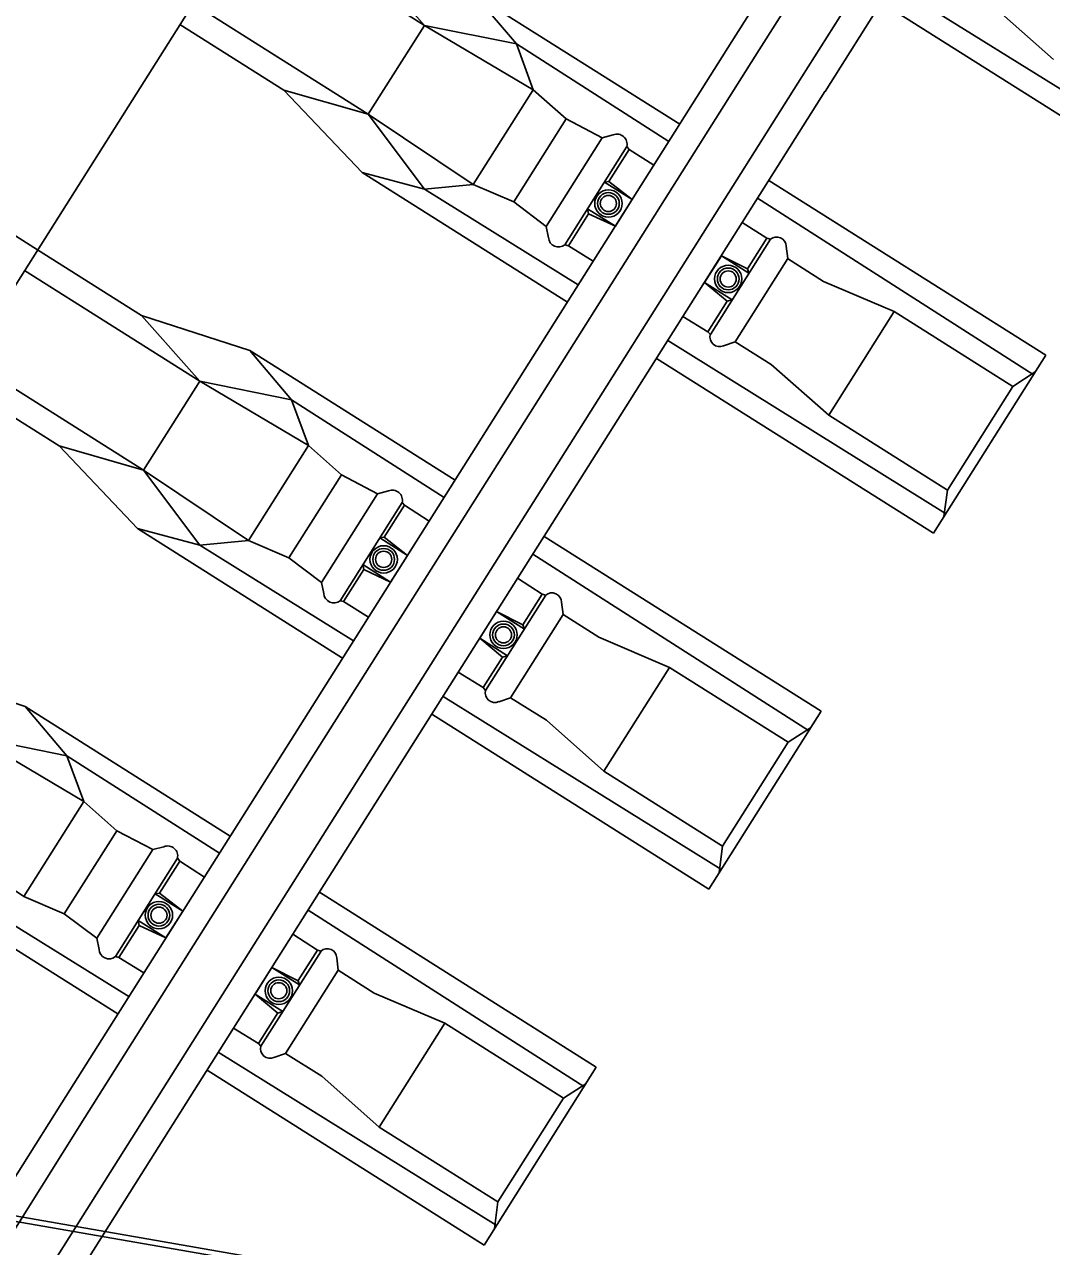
# Model space of a CAD drawing. Extents: x -746176 to -739709, y -1128407 to -1124482.
# Drawn here: x -743176.964 to -743175.5, y -1127103.708 to -1127101.966 of the extents above; entities that cross this region are included whole.
import ezdxf

# ---------------------------------------------------------------- set-up
doc = ezdxf.new("R2010")
doc.units = 0
for name, color, linetype in [('Hranice parcel', 7, 'Continuous'), ('KOL_ROST', 7, 'Continuous'), ('OSA', 7, 'Continuous'), ('Vrstva 53', 7, 'Continuous')]:
    doc.layers.add(name, color=color, linetype=linetype)

msp = doc.modelspace()

# ---------------------------------------------------------------- linework, layer by layer
at = {"layer": 'Hranice parcel'}
msp.add_lwpolyline([(-743183.34, -1127102.57), (-743182.84, -1127102.64), (-743171.62, -1127104.6)], dxfattribs=at)
at = {"layer": 'KOL_ROST'}
for p, q in [((-743175.9495, -1127101.9812), (-743175.6292, -1127101.4738)), ((-743175.9164, -1127102.002), (-743175.5961, -1127101.4947)), ((-743175.8555, -1127102.0404), (-743175.5352, -1127101.5331)), ((-743175.8224, -1127102.0613), (-743175.5022, -1127101.554)), ((-743176.3934, -1127101.967), (-743176.6432, -1127101.8093)), ((-743176.3934, -1127101.967), (-743176.4762, -1127101.8733)), ((-743175.3302, -1127102.1555), (-743175.7263, -1127101.909)), ((-743176.3221, -1127101.9233), (-743176.2624, -1127101.9935)), ((-743176.0296, -1127102.108), (-743176.3221, -1127101.9233)), ((-743175.3477, -1127102.1837), (-743175.7424, -1127101.9345)), ((-743175.4969, -1127102.0156), (-743175.5789, -1127101.9431)), ((-743176.5937, -1127102.0594), (-743176.742, -1127101.9657)), ((-743176.3934, -1127101.967), (-743176.4735, -1127102.0938)), ((-743176.3934, -1127101.967), (-743176.2386, -1127102.0588)), ((-743176.2624, -1127101.9935), (-743176.3934, -1127101.967)), ((-743176.2698, -1127102.4885), (-743175.9495, -1127101.9812)), ((-743176.2624, -1127101.9935), (-743176.2386, -1127102.0588)), ((-743176.0451, -1127102.1326), (-743176.2624, -1127101.9935)), ((-743176.2367, -1127102.5094), (-743175.9164, -1127102.002)), ((-743176.1758, -1127102.5478), (-743175.8555, -1127102.0405)), ((-743176.4823, -1127102.177), (-743176.5937, -1127102.0594)), ((-743176.4735, -1127102.0938), (-743176.5937, -1127102.0594)), ((-743176.324, -1127102.1941), (-743176.2386, -1127102.0588)), ((-743176.2386, -1127102.0588), (-743176.1915, -1127102.1004)), ((-743176.1427, -1127102.5687), (-743175.8225, -1127102.0613)), ((-743176.3932, -1127102.2007), (-743176.4735, -1127102.0938)), ((-743176.2662, -1127102.2188), (-743176.1915, -1127102.1004)), ((-743176.1915, -1127102.1004), (-743176.1399, -1127102.1274)), ((-743176.1399, -1127102.1274), (-743176.1242, -1127102.1233)), ((-743176.0665, -1127102.1665), (-743176.1016, -1127102.1439)), ((-743176.9448, -1127102.287), (-743177.0932, -1127102.1934)), ((-743176.4823, -1127102.177), (-743176.3932, -1127102.2007)), ((-743176.1897, -1127102.3617), (-743176.4823, -1127102.177)), ((-743176.1304, -1127102.1896), (-743176.1368, -1127102.1904)), ((-743176.1368, -1127102.1904), (-743176.0973, -1127102.2153)), ((-743176.0973, -1127102.2153), (-743176.1304, -1127102.1896)), ((-743175.5078, -1127102.4374), (-743175.9025, -1127102.1882)), ((-743176.3932, -1127102.2007), (-743176.324, -1127102.1941)), ((-743176.1741, -1127102.337), (-743176.3932, -1127102.2007)), ((-743176.2662, -1127102.2188), (-743176.2197, -1127102.2537)), ((-743176.1596, -1127102.2357), (-743176.1608, -1127102.2284)), ((-743176.1213, -1127102.2533), (-743176.1608, -1127102.2284)), ((-743176.0973, -1127102.2153), (-743176.1213, -1127102.2533)), ((-743175.5256, -1127102.465), (-743175.9186, -1127102.2136)), ((-743176.1213, -1127102.2533), (-743176.1596, -1127102.2357)), ((-743176.2197, -1127102.2537), (-743176.2166, -1127102.2697)), ((-743175.9053, -1127102.2706), (-743175.9403, -1127102.248)), ((-743176.9448, -1127102.287), (-743176.7965, -1127102.3807)), ((-743176.1527, -1127102.3031), (-743176.1883, -1127102.2812)), ((-743175.9702, -1127102.2955), (-743175.9942, -1127102.3334)), ((-743175.9308, -1127102.3204), (-743175.9702, -1127102.2955)), ((-743175.9702, -1127102.2955), (-743175.9327, -1127102.3143)), ((-743175.8756, -1127102.2994), (-743175.8778, -1127102.2819)), ((-743175.8756, -1127102.2994), (-743175.8778, -1127102.2819)), ((-743175.9327, -1127102.3143), (-743175.9308, -1127102.3204)), ((-743175.8245, -1127102.3321), (-743175.8757, -1127102.2995)), ((-743175.8245, -1127102.3321), (-743175.8757, -1127102.2995)), ((-743176.7137, -1127102.4743), (-743176.9635, -1127102.3166)), ((-743175.7238, -1127102.3749), (-743175.8245, -1127102.3321)), ((-743175.7238, -1127102.3749), (-743175.8245, -1127102.3321)), ((-743175.9942, -1127102.3334), (-743175.9547, -1127102.3584)), ((-743175.9942, -1127102.3334), (-743175.9619, -1127102.3604)), ((-743175.9619, -1127102.3604), (-743175.9547, -1127102.3584)), ((-743176.6424, -1127102.4307), (-743176.7965, -1127102.3807)), ((-743176.7137, -1127102.4743), (-743176.7965, -1127102.3807)), ((-743175.9894, -1127102.4038), (-743176.0249, -1127102.382)), ((-743175.8172, -1127102.5229), (-743175.7238, -1127102.3749)), ((-743175.5547, -1127102.4817), (-743175.7238, -1127102.3749)), ((-743175.6505, -1127102.6629), (-743176.0466, -1127102.4164)), ((-743175.9506, -1127102.4183), (-743175.9673, -1127102.4238)), ((-743175.8992, -1127102.4505), (-743175.9506, -1127102.4183)), ((-743176.6424, -1127102.4307), (-743176.5827, -1127102.5009)), ((-743176.3498, -1127102.6154), (-743176.6424, -1127102.4307)), ((-743175.6679, -1127102.6911), (-743175.5078, -1127102.4374)), ((-743175.6679, -1127102.6911), (-743176.0627, -1127102.4419)), ((-743175.8172, -1127102.5229), (-743175.8992, -1127102.4505)), ((-743175.5227, -1127102.4611), (-743175.5547, -1127102.4817)), ((-743176.9139, -1127102.5667), (-743177.0623, -1127102.4731)), ((-743176.7137, -1127102.4743), (-743176.7938, -1127102.6012)), ((-743176.7137, -1127102.4743), (-743176.5588, -1127102.5662)), ((-743176.5827, -1127102.5009), (-743176.7137, -1127102.4743)), ((-743176.59, -1127102.9959), (-743176.2698, -1127102.4885)), ((-743175.5547, -1127102.4817), (-743175.6481, -1127102.6297)), ((-743176.5827, -1127102.5009), (-743176.5588, -1127102.5662)), ((-743176.3654, -1127102.64), (-743176.5827, -1127102.5009)), ((-743176.557, -1127103.0167), (-743176.2367, -1127102.5094)), ((-743175.6481, -1127102.6297), (-743175.8172, -1127102.5229)), ((-743176.4961, -1127103.0551), (-743176.1758, -1127102.5478)), ((-743176.8025, -1127102.6843), (-743176.9139, -1127102.5667)), ((-743176.7938, -1127102.6012), (-743176.9139, -1127102.5667)), ((-743176.6442, -1127102.7015), (-743176.5588, -1127102.5662)), ((-743176.5588, -1127102.5662), (-743176.5117, -1127102.6077)), ((-743176.463, -1127103.076), (-743176.1427, -1127102.5687)), ((-743176.7134, -1127102.7081), (-743176.7938, -1127102.6012)), ((-743176.5865, -1127102.7261), (-743176.5117, -1127102.6077)), ((-743176.5117, -1127102.6077), (-743176.4602, -1127102.6347)), ((-743176.4602, -1127102.6347), (-743176.4445, -1127102.6306)), ((-743175.653, -1127102.6674), (-743175.6481, -1127102.6297)), ((-743176.3868, -1127102.6739), (-743176.4219, -1127102.6512)), ((-743176.8025, -1127102.6843), (-743176.7134, -1127102.7081)), ((-743176.51, -1127102.869), (-743176.8025, -1127102.6843)), ((-743176.4507, -1127102.6969), (-743176.4571, -1127102.6977)), ((-743176.4571, -1127102.6977), (-743176.4176, -1127102.7227)), ((-743176.4176, -1127102.7227), (-743176.4507, -1127102.6969)), ((-743175.8281, -1127102.9447), (-743176.2228, -1127102.6955)), ((-743176.7134, -1127102.7081), (-743176.6442, -1127102.7015)), ((-743176.4944, -1127102.8444), (-743176.7134, -1127102.7081)), ((-743176.5865, -1127102.7261), (-743176.5399, -1127102.7611)), ((-743176.4176, -1127102.7227), (-743176.4416, -1127102.7606)), ((-743175.8459, -1127102.9724), (-743176.2388, -1127102.7209)), ((-743176.4798, -1127102.743), (-743176.481, -1127102.7357)), ((-743176.4416, -1127102.7606), (-743176.481, -1127102.7357)), ((-743176.4416, -1127102.7606), (-743176.4798, -1127102.743)), ((-743176.5399, -1127102.7611), (-743176.5369, -1127102.777)), ((-743176.2256, -1127102.7779), (-743176.2606, -1127102.7553)), ((-743176.473, -1127102.8105), (-743176.5086, -1127102.7886)), ((-743176.2905, -1127102.8028), (-743176.3145, -1127102.8408)), ((-743176.251, -1127102.8277), (-743176.2905, -1127102.8028)), ((-743176.2905, -1127102.8028), (-743176.253, -1127102.8216)), ((-743176.1959, -1127102.8067), (-743176.198, -1127102.7893)), ((-743176.1959, -1127102.8067), (-743176.198, -1127102.7893)), ((-743176.1448, -1127102.8394), (-743176.1959, -1127102.8068)), ((-743176.1448, -1127102.8394), (-743176.1959, -1127102.8068)), ((-743176.253, -1127102.8216), (-743176.251, -1127102.8277)), ((-743176.3145, -1127102.8408), (-743176.275, -1127102.8657)), ((-743176.3145, -1127102.8408), (-743176.2821, -1127102.8678)), ((-743176.0441, -1127102.8823), (-743176.1448, -1127102.8394)), ((-743176.0441, -1127102.8823), (-743176.1448, -1127102.8394)), ((-743176.2821, -1127102.8678), (-743176.275, -1127102.8657)), ((-743176.9627, -1127102.938), (-743177.1168, -1127102.888)), ((-743176.3097, -1127102.9112), (-743176.3452, -1127102.8893)), ((-743176.1375, -1127103.0303), (-743176.0441, -1127102.8823)), ((-743175.875, -1127102.989), (-743176.0441, -1127102.8823)), ((-743175.9708, -1127103.1702), (-743176.3669, -1127102.9237)), ((-743176.9627, -1127102.938), (-743176.9029, -1127103.0082)), ((-743176.6701, -1127103.1227), (-743176.9627, -1127102.938)), ((-743176.2709, -1127102.9256), (-743176.2876, -1127102.9312)), ((-743176.2195, -1127102.9578), (-743176.2709, -1127102.9256)), ((-743175.9882, -1127103.1984), (-743176.383, -1127102.9492)), ((-743176.1375, -1127103.0303), (-743176.2195, -1127102.9578)), ((-743175.9882, -1127103.1984), (-743175.8281, -1127102.9447)), ((-743175.843, -1127102.9684), (-743175.875, -1127102.989)), ((-743177.034, -1127102.9817), (-743176.8791, -1127103.0735)), ((-743176.9029, -1127103.0082), (-743177.034, -1127102.9817)), ((-743175.875, -1127102.989), (-743175.9684, -1127103.137)), ((-743176.9103, -1127103.5032), (-743176.59, -1127102.9959)), ((-743176.9029, -1127103.0082), (-743176.8791, -1127103.0735)), ((-743176.6857, -1127103.1473), (-743176.9029, -1127103.0082)), ((-743176.8773, -1127103.5241), (-743176.557, -1127103.0167)), ((-743175.9684, -1127103.137), (-743176.1375, -1127103.0303)), ((-743176.8164, -1127103.5625), (-743176.4961, -1127103.0552)), ((-743176.9645, -1127103.2088), (-743176.8791, -1127103.0735)), ((-743176.8791, -1127103.0735), (-743176.832, -1127103.1151)), ((-743176.7833, -1127103.5834), (-743176.463, -1127103.076)), ((-743176.9068, -1127103.2335), (-743176.832, -1127103.1151)), ((-743176.832, -1127103.1151), (-743176.7805, -1127103.1421)), ((-743176.7805, -1127103.1421), (-743176.7648, -1127103.138)), ((-743175.9733, -1127103.1747), (-743175.9684, -1127103.137)), ((-743176.7071, -1127103.1812), (-743176.7422, -1127103.1586)), ((-743176.8303, -1127103.3764), (-743177.1228, -1127103.1917)), ((-743176.1484, -1127103.4521), (-743176.5431, -1127103.2029)), ((-743176.8147, -1127103.3517), (-743177.0337, -1127103.2154)), ((-743176.771, -1127103.2043), (-743176.7774, -1127103.2051)), ((-743176.7774, -1127103.2051), (-743176.7379, -1127103.23)), ((-743176.7379, -1127103.23), (-743176.771, -1127103.2043)), ((-743176.9068, -1127103.2335), (-743176.8602, -1127103.2684)), ((-743176.7379, -1127103.23), (-743176.7618, -1127103.268)), ((-743176.1662, -1127103.4797), (-743176.5591, -1127103.2283)), ((-743176.8001, -1127103.2504), (-743176.8013, -1127103.2431)), ((-743176.7618, -1127103.268), (-743176.8013, -1127103.2431)), ((-743176.7618, -1127103.268), (-743176.8001, -1127103.2504)), ((-743176.8602, -1127103.2684), (-743176.8572, -1127103.2844)), ((-743176.5459, -1127103.2853), (-743176.5809, -1127103.2627)), ((-743176.7933, -1127103.3178), (-743176.8289, -1127103.2959)), ((-743176.5162, -1127103.3141), (-743176.5183, -1127103.2966)), ((-743176.5162, -1127103.3141), (-743176.5183, -1127103.2966)), ((-743176.6108, -1127103.3102), (-743176.6348, -1127103.3481)), ((-743176.5713, -1127103.3351), (-743176.6108, -1127103.3102)), ((-743176.6108, -1127103.3102), (-743176.5733, -1127103.329)), ((-743176.465, -1127103.3468), (-743176.5162, -1127103.3142)), ((-743176.465, -1127103.3468), (-743176.5162, -1127103.3142)), ((-743176.5733, -1127103.329), (-743176.5713, -1127103.3351)), ((-743176.6348, -1127103.3481), (-743176.5953, -1127103.3731)), ((-743176.6348, -1127103.3481), (-743176.6024, -1127103.3751)), ((-743176.3644, -1127103.3896), (-743176.465, -1127103.3468)), ((-743176.3644, -1127103.3896), (-743176.465, -1127103.3468)), ((-743176.6024, -1127103.3751), (-743176.5953, -1127103.3731)), ((-743176.4578, -1127103.5376), (-743176.3644, -1127103.3896)), ((-743176.1953, -1127103.4964), (-743176.3644, -1127103.3896)), ((-743176.63, -1127103.4185), (-743176.6654, -1127103.3967)), ((-743176.2911, -1127103.6776), (-743176.6872, -1127103.4311)), ((-743176.5912, -1127103.433), (-743176.6079, -1127103.4385)), ((-743176.5398, -1127103.4652), (-743176.5912, -1127103.433)), ((-743176.3085, -1127103.7058), (-743176.7032, -1127103.4566)), ((-743176.4578, -1127103.5376), (-743176.5398, -1127103.4652)), ((-743176.3085, -1127103.7058), (-743176.1484, -1127103.4521)), ((-743176.1633, -1127103.4758), (-743176.1953, -1127103.4964)), ((-743176.1953, -1127103.4964), (-743176.2887, -1127103.6444)), ((-743177.2306, -1127104.0106), (-743176.9103, -1127103.5032)), ((-743177.1975, -1127104.0314), (-743176.8773, -1127103.5241)), ((-743176.2887, -1127103.6444), (-743176.4578, -1127103.5376)), ((-743177.1366, -1127104.0698), (-743176.8164, -1127103.5625)), ((-743177.1036, -1127104.0907), (-743176.7833, -1127103.5834)), ((-743176.2936, -1127103.6821), (-743176.2887, -1127103.6444))]:
    msp.add_line(p, q, dxfattribs=at)
for points in [[(-743176.2662, -1127102.2188), (-743176.324, -1127102.1941), (-743176.4735, -1127102.0938), (-743176.7233, -1127101.9361)], [(-743176.1399, -1127102.1274), (-743176.2197, -1127102.2537)], [(-743176.1934, -1127102.28), (-743176.1049, -1127102.1398)], [(-743176.1016, -1127102.1439), (-743176.1049, -1127102.1398)], [(-743176.1016, -1127102.1439), (-743176.1304, -1127102.1896)], [(-743176.1596, -1127102.2357), (-743176.1883, -1127102.2812)], [(-743176.1883, -1127102.2812), (-743176.1934, -1127102.28)], [(-743175.9002, -1127102.272), (-743175.9859, -1127102.4078)], [(-743175.9329, -1127102.3142), (-743175.9053, -1127102.2706)], [(-743175.9053, -1127102.2706), (-743175.9002, -1127102.272)], [(-743175.9053, -1127102.2706), (-743175.9002, -1127102.272)], [(-743175.9506, -1127102.4183), (-743175.8756, -1127102.2994)], [(-743175.9894, -1127102.4038), (-743175.962, -1127102.3603)], [(-743175.9894, -1127102.4038), (-743175.9859, -1127102.4078)], [(-743176.5865, -1127102.7261), (-743176.6442, -1127102.7015), (-743176.7938, -1127102.6012), (-743177.0436, -1127102.4435)], [(-743176.4602, -1127102.6347), (-743176.5399, -1127102.7611)], [(-743176.5137, -1127102.7874), (-743176.4251, -1127102.6472)], [(-743176.4219, -1127102.6512), (-743176.4507, -1127102.6969)], [(-743176.4219, -1127102.6512), (-743176.4251, -1127102.6472)], [(-743176.4798, -1127102.743), (-743176.5086, -1127102.7886)], [(-743176.2205, -1127102.7794), (-743176.3062, -1127102.9151)], [(-743176.2531, -1127102.8216), (-743176.2256, -1127102.7779)], [(-743176.2256, -1127102.7779), (-743176.2205, -1127102.7794)], [(-743176.2256, -1127102.7779), (-743176.2205, -1127102.7794)], [(-743176.5086, -1127102.7886), (-743176.5137, -1127102.7874)], [(-743176.2709, -1127102.9256), (-743176.1959, -1127102.8067)], [(-743176.3097, -1127102.9112), (-743176.2822, -1127102.8677)], [(-743176.3097, -1127102.9112), (-743176.3062, -1127102.9151)], [(-743176.9068, -1127103.2335), (-743176.9645, -1127103.2088), (-743177.1141, -1127103.1085), (-743177.3639, -1127102.9508)], [(-743176.7805, -1127103.1421), (-743176.8602, -1127103.2684)], [(-743176.8339, -1127103.2947), (-743176.7454, -1127103.1545)], [(-743176.7422, -1127103.1586), (-743176.771, -1127103.2043)], [(-743176.7422, -1127103.1586), (-743176.7454, -1127103.1545)], [(-743176.8001, -1127103.2504), (-743176.8289, -1127103.2959)], [(-743176.5408, -1127103.2867), (-743176.6265, -1127103.4225)], [(-743176.5734, -1127103.3289), (-743176.5459, -1127103.2853)], [(-743176.5459, -1127103.2853), (-743176.5408, -1127103.2867)], [(-743176.5459, -1127103.2853), (-743176.5408, -1127103.2867)], [(-743176.8289, -1127103.2959), (-743176.8339, -1127103.2947)], [(-743176.5912, -1127103.433), (-743176.5162, -1127103.3141)], [(-743176.63, -1127103.4185), (-743176.6025, -1127103.375)], [(-743176.63, -1127103.4185), (-743176.6265, -1127103.4225)]]:
    msp.add_lwpolyline(points, dxfattribs=at)
for centre, radius in [((-743176.1312, -1127102.2209), 0.0195), ((-743176.1312, -1127102.2209), 0.0155), ((-743176.1312, -1127102.2209), 0.0115), ((-743175.9604, -1127102.3286), 0.0195), ((-743175.9604, -1127102.3286), 0.0155), ((-743175.9604, -1127102.3286), 0.0115), ((-743176.4515, -1127102.7283), 0.0195), ((-743176.4515, -1127102.7283), 0.0155), ((-743176.4515, -1127102.7283), 0.0115), ((-743176.2807, -1127102.836), 0.0195), ((-743176.2807, -1127102.836), 0.0155), ((-743176.2807, -1127102.836), 0.0115), ((-743176.7718, -1127103.2356), 0.0195), ((-743176.7718, -1127103.2356), 0.0155), ((-743176.7718, -1127103.2356), 0.0115), ((-743176.601, -1127103.3433), 0.0195), ((-743176.601, -1127103.3433), 0.0155), ((-743176.601, -1127103.3433), 0.0115)]:
    msp.add_circle(centre, radius, dxfattribs=at)
for centre, radius, start, end in [((-743176.1188, -1127102.1365), 0.0143, 346.7248, 112.2532), ((-743176.2023, -1127102.2688), 0.0143, 183.2195, 308.7478), ((-743175.8914, -1127102.2824), 0.0137, 2.1748, 130.3968), ((-743175.8914, -1127102.2824), 0.0137, 2.1748, 130.3968), ((-743175.9727, -1127102.4113), 0.0137, 165.0758, 293.2978), ((-743176.4391, -1127102.6439), 0.0143, 346.7248, 112.2532), ((-743176.5226, -1127102.7762), 0.0143, 183.2195, 308.7478), ((-743176.2117, -1127102.7898), 0.0137, 2.1748, 130.3968), ((-743176.2117, -1127102.7898), 0.0137, 2.1748, 130.3968), ((-743176.293, -1127102.9186), 0.0137, 165.0758, 293.2978), ((-743176.7594, -1127103.1512), 0.0143, 346.7248, 112.2532), ((-743176.8429, -1127103.2835), 0.0143, 183.2195, 308.7478), ((-743176.532, -1127103.2971), 0.0137, 2.1748, 130.3968), ((-743176.532, -1127103.2971), 0.0137, 2.1748, 130.3968), ((-743176.6133, -1127103.426), 0.0137, 165.0758, 293.2978)]:
    msp.add_arc(centre, radius, start, end, dxfattribs=at)
at = {"layer": 'OSA'}
msp.add_lwpolyline([(-743169.5301, -1127090.5416), (-743178.7118, -1127105.0859)], dxfattribs=at)
at = {"layer": 'Vrstva 53'}
msp.add_lwpolyline([(-743183.34, -1127102.57), (-743171.62, -1127104.6), (-743183.01, -1127122.02), (-743195.51, -1127141.13), (-743203.92, -1127154.43), (-743215.95, -1127172.74), (-743210.36, -1127174.02), (-743237.28, -1127205.49), (-743245.75, -1127220.06), (-743259.48, -1127245.93), (-743268.91, -1127265.85), (-743283.26, -1127298.02), (-743294.99, -1127330.28), (-743295.73, -1127333.53), (-743296.23, -1127335.74), (-743299.98, -1127352.31)], dxfattribs=at)

doc.saveas('drawing.dxf')
